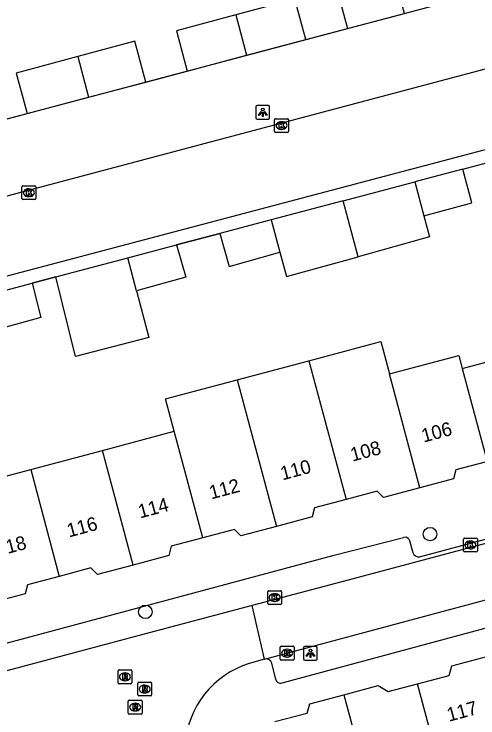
# Model space of a CAD drawing. Extents: x 162542 to 163144, y 380786 to 381511.
# Drawn here: x 162731.7 to 162765.3, y 381045.2 to 381096.3 of the extents above; entities that cross this region are included whole.
import ezdxf

# ---------------------------------------------------------------- set-up
doc = ezdxf.new("R2010")
doc.units = 0
for name, color, linetype in [('IMGEO_Boom', 7, 'Continuous'), ('IMGEO_Kolk', 7, 'Continuous'), ('IMGEO_Lichtpunt', 7, 'Continuous'), ('IMGEO_Muur', 7, 'Continuous'), ('IMGEO_Pand', 7, 'Continuous'), ('IMGEO_Pand_nummerreeks', 7, 'Continuous'), ('IMGEO_Rijbaan_lokaal_open', 7, 'Continuous'), ('IMGEO_Rioolput', 7, 'Continuous'), ('IMGEO_Voetpad_open', 7, 'Continuous')]:
    doc.layers.add(name, color=color, linetype=linetype)

msp = doc.modelspace()

# ---------------------------------------------------------------- linework, layer by layer
at = {"layer": 'IMGEO_Boom'}
for centre in [(162761.874, 381058.573), (162741.213, 381052.929)]:
    msp.add_circle(centre, 0.489, dxfattribs=at)
at = {"layer": 'IMGEO_Kolk'}
for p, q in [((162750.593, 381087.818), (162750.593, 381088.67)), ((162750.668, 381088.744), (162751.52, 381088.744)), ((162751.081, 381088.524), (162751.106, 381088.524)), ((162751.594, 381088.67), (162751.594, 381087.818)), ((162751.52, 381087.744), (162750.668, 381087.744)), ((162751.104, 381087.964), (162751.079, 381087.964)), ((162732.256, 381082.941), (162732.256, 381083.793)), ((162732.331, 381083.867), (162733.183, 381083.867)), ((162732.744, 381083.647), (162732.769, 381083.647)), ((162733.257, 381083.793), (162733.257, 381082.941)), ((162733.183, 381082.867), (162732.331, 381082.867)), ((162732.767, 381083.087), (162732.742, 381083.087)), ((162764.304, 381057.361), (162764.304, 381058.213)), ((162764.379, 381058.287), (162765.231, 381058.287)), ((162765.305, 381058.213), (162765.305, 381057.361)), ((162764.792, 381058.067), (162764.817, 381058.067)), ((162765.231, 381057.287), (162764.379, 381057.287)), ((162764.815, 381057.507), (162764.79, 381057.507)), ((162750.094, 381053.54), (162750.094, 381054.392)), ((162750.169, 381054.466), (162751.021, 381054.466)), ((162750.582, 381054.246), (162750.607, 381054.246)), ((162751.095, 381054.392), (162751.095, 381053.54)), ((162750.605, 381053.686), (162750.58, 381053.686)), ((162751.021, 381053.466), (162750.169, 381053.466)), ((162751.076, 381050.429), (162751.928, 381050.429)), ((162751.001, 381049.503), (162751.001, 381050.355)), ((162751.489, 381050.209), (162751.514, 381050.209)), ((162752.002, 381050.355), (162752.002, 381049.503)), ((162751.928, 381049.429), (162751.076, 381049.429)), ((162751.512, 381049.649), (162751.487, 381049.649))]:
    msp.add_line(p, q, dxfattribs=at)
for points in [[(162750.593, 381087.818), (162750.593, 381088.67)], [(162750.668, 381088.744), (162751.52, 381088.744)], [(162750.914, 381088.444), (162751.037, 381088.444), (162751.037, 381088.293), (162751.167, 381088.444), (162751.331, 381088.444), (162751.185, 381088.293), (162751.338, 381088.044), (162751.186, 381088.044), (162751.101, 381088.208), (162751.037, 381088.141), (162751.037, 381088.044), (162750.914, 381088.044), (162750.914, 381088.444)], [(162751.594, 381088.67), (162751.594, 381087.818)], [(162751.52, 381087.744), (162750.668, 381087.744)], [(162732.256, 381082.941), (162732.256, 381083.793)], [(162732.331, 381083.867), (162733.183, 381083.867)], [(162733.257, 381083.793), (162733.257, 381082.941)], [(162732.577, 381083.567), (162732.7, 381083.567), (162732.7, 381083.416), (162732.83, 381083.567), (162732.994, 381083.567), (162732.848, 381083.416), (162733.001, 381083.167), (162732.849, 381083.167), (162732.764, 381083.331), (162732.7, 381083.264), (162732.7, 381083.167), (162732.577, 381083.167), (162732.577, 381083.567)], [(162733.183, 381082.867), (162732.331, 381082.867)], [(162764.304, 381057.361), (162764.304, 381058.213)], [(162764.379, 381058.287), (162765.231, 381058.287)], [(162765.305, 381058.213), (162765.305, 381057.361)], [(162764.625, 381057.987), (162764.748, 381057.987), (162764.748, 381057.836), (162764.878, 381057.987), (162765.042, 381057.987), (162764.896, 381057.836), (162765.049, 381057.587), (162764.897, 381057.587), (162764.812, 381057.751), (162764.748, 381057.684), (162764.748, 381057.587), (162764.625, 381057.587), (162764.625, 381057.987)], [(162765.231, 381057.287), (162764.379, 381057.287)], [(162750.094, 381053.54), (162750.094, 381054.392)], [(162750.169, 381054.466), (162751.021, 381054.466)], [(162750.415, 381054.166), (162750.538, 381054.166), (162750.538, 381054.015), (162750.668, 381054.166), (162750.832, 381054.166), (162750.686, 381054.015), (162750.839, 381053.766), (162750.687, 381053.766), (162750.602, 381053.93), (162750.538, 381053.863), (162750.538, 381053.766), (162750.415, 381053.766), (162750.415, 381054.166)], [(162751.095, 381054.392), (162751.095, 381053.54)], [(162751.021, 381053.466), (162750.169, 381053.466)], [(162751.076, 381050.429), (162751.928, 381050.429)], [(162751.001, 381049.503), (162751.001, 381050.355)], [(162751.322, 381050.129), (162751.445, 381050.129), (162751.445, 381049.978), (162751.575, 381050.129), (162751.739, 381050.129), (162751.593, 381049.978), (162751.746, 381049.729), (162751.594, 381049.729), (162751.509, 381049.893), (162751.445, 381049.826), (162751.445, 381049.729), (162751.322, 381049.729), (162751.322, 381050.129)], [(162752.002, 381050.355), (162752.002, 381049.503)], [(162751.928, 381049.429), (162751.076, 381049.429)]]:
    msp.add_lwpolyline(points, dxfattribs=at)
for centre, start, end in [((162750.67, 381088.668), 91.552, 178.448), ((162750.67, 381088.668), 91.552, 178.448), ((162751.518, 381088.668), 1.552, 88.448), ((162751.518, 381088.668), 1.552, 88.448), ((162750.67, 381087.82), 181.552, 268.448), ((162750.67, 381087.82), 181.552, 268.448), ((162751.518, 381087.82), 271.552, 358.448), ((162751.518, 381087.82), 271.552, 358.448), ((162732.333, 381083.791), 91.552, 178.448), ((162732.333, 381083.791), 91.552, 178.448), ((162733.181, 381083.791), 1.552, 88.448), ((162733.181, 381083.791), 1.552, 88.448), ((162732.333, 381082.943), 181.552, 268.448), ((162732.333, 381082.943), 181.552, 268.448), ((162733.181, 381082.943), 271.552, 358.448), ((162733.181, 381082.943), 271.552, 358.448), ((162764.381, 381058.211), 91.552, 178.448), ((162764.381, 381058.211), 91.552, 178.448), ((162765.229, 381058.211), 1.552, 88.448), ((162765.229, 381058.211), 1.552, 88.448), ((162764.381, 381057.363), 181.552, 268.448), ((162764.381, 381057.363), 181.552, 268.448), ((162765.229, 381057.363), 271.552, 358.448), ((162765.229, 381057.363), 271.552, 358.448), ((162750.171, 381054.39), 91.552, 178.448), ((162750.171, 381054.39), 91.552, 178.448), ((162751.019, 381054.39), 1.552, 88.448), ((162751.019, 381054.39), 1.552, 88.448), ((162750.171, 381053.542), 181.552, 268.448), ((162750.171, 381053.542), 181.552, 268.448), ((162751.019, 381053.542), 271.552, 358.448), ((162751.019, 381053.542), 271.552, 358.448), ((162751.078, 381050.353), 91.552, 178.448), ((162751.078, 381050.353), 91.552, 178.448), ((162751.926, 381050.353), 1.552, 88.448), ((162751.926, 381050.353), 1.552, 88.448), ((162751.078, 381049.505), 181.552, 268.448), ((162751.078, 381049.505), 181.552, 268.448), ((162751.926, 381049.505), 271.552, 358.448), ((162751.926, 381049.505), 271.552, 358.448)]:
    msp.add_arc(centre, 0.0765, start, end, dxfattribs=at)
for centre, major_axis, ratio, start_param, end_param in [((162751.08, 381088.244), (-0.387, 0.002), 0.722429, 4.712389, 7.853982), ((162751.105, 381088.244), (-0.39, 0.002), 0.717154, 1.570796, 4.712389), ((162732.743, 381083.367), (-0.387, 0.002), 0.722429, 4.712389, 7.853982), ((162732.768, 381083.367), (-0.39, 0.002), 0.717154, 1.570796, 4.712389), ((162764.791, 381057.787), (-0.387, 0.002), 0.722429, 4.712389, 7.853982), ((162764.816, 381057.787), (-0.39, 0.002), 0.717154, 1.570796, 4.712389), ((162750.581, 381053.966), (-0.387, 0.002), 0.722429, 4.712389, 7.853982), ((162750.606, 381053.966), (-0.39, 0.002), 0.717154, 1.570796, 4.712389), ((162751.488, 381049.929), (-0.387, 0.002), 0.722429, 4.712389, 7.853982), ((162751.513, 381049.929), (-0.39, 0.002), 0.717154, 1.570796, 4.712389)]:
    msp.add_ellipse(centre, major_axis=major_axis, ratio=ratio, start_param=start_param, end_param=end_param, dxfattribs=at)
at = {"layer": 'IMGEO_Lichtpunt'}
for p, q in [((162749.236, 381089.607), (162749.236, 381088.8)), ((162749.236, 381089.607), (162749.236, 381088.8)), ((162750.138, 381089.702), (162749.33, 381089.702)), ((162750.138, 381089.702), (162749.33, 381089.702)), ((162750.232, 381088.8), (162750.232, 381089.607)), ((162750.232, 381088.8), (162750.232, 381089.607)), ((162749.33, 381088.706), (162750.138, 381088.706)), ((162749.33, 381088.706), (162750.138, 381088.706)), ((162752.69, 381050.321), (162752.69, 381049.514)), ((162752.69, 381050.321), (162752.69, 381049.514)), ((162753.592, 381050.416), (162752.784, 381050.416)), ((162753.592, 381050.416), (162752.784, 381050.416)), ((162753.686, 381049.514), (162753.686, 381050.321)), ((162753.686, 381049.514), (162753.686, 381050.321)), ((162752.784, 381049.42), (162753.592, 381049.42)), ((162752.784, 381049.42), (162753.592, 381049.42))]:
    msp.add_line(p, q, dxfattribs=at)
for points in [[(162749.61, 381089.271), (162749.649, 381089.243), (162749.461, 381088.981), (162749.423, 381089.008), (162749.61, 381089.271)], [(162749.822, 381089.243), (162749.86, 381089.27), (162750.047, 381089.008), (162750.008, 381088.98), (162749.822, 381089.243)], [(162749.712, 381089.223), (162749.759, 381089.223), (162749.759, 381088.901), (162749.712, 381088.901), (162749.712, 381089.223)], [(162753.064, 381049.985), (162753.103, 381049.957), (162752.915, 381049.695), (162752.877, 381049.722), (162753.064, 381049.985)], [(162753.166, 381049.937), (162753.213, 381049.937), (162753.213, 381049.615), (162753.166, 381049.615), (162753.166, 381049.937)], [(162753.276, 381049.957), (162753.314, 381049.984), (162753.501, 381049.722), (162753.462, 381049.694), (162753.276, 381049.957)]]:
    msp.add_lwpolyline(points, dxfattribs=at)
for centre in [(162749.735, 381089.405), (162753.189, 381050.119)]:
    msp.add_circle(centre, 0.0994, dxfattribs=at)
for centre, start, end in [((162749.33, 381089.607), 90, 180), ((162749.33, 381089.607), 90, 180), ((162750.138, 381089.607), 0, 90), ((162750.138, 381089.607), 0, 90), ((162749.33, 381088.8), 180, 270), ((162749.33, 381088.8), 180, 270), ((162750.138, 381088.8), 270, 0), ((162750.138, 381088.8), 270, 360), ((162752.784, 381050.321), 90, 180), ((162752.784, 381050.321), 90, 180), ((162753.592, 381050.321), 0, 90), ((162753.592, 381050.321), 0, 90), ((162752.784, 381049.514), 180, 270), ((162752.784, 381049.514), 180, 270), ((162753.592, 381049.514), 270, 0), ((162753.592, 381049.514), 270, 360)]:
    msp.add_arc(centre, 0.0946, start, end, dxfattribs=at)
at = {"layer": 'IMGEO_Muur'}
for points in [[(162772.214, 381096.585), (162766.422, 381095.044), (162765.622, 381097.877), (162701.846, 381080.936)], [(162746.612, 381080.406), (162743.478, 381079.575)], [(162734.704, 381077.247), (162732.998, 381076.794)]]:
    msp.add_lwpolyline(points, dxfattribs=at)
at = {"layer": 'IMGEO_Pand'}
for points in [[(162760.023, 381096.39), (162759.227, 381099.362), (162755.09, 381098.253), (162755.884, 381095.29)], [(162752.851, 381094.485), (162752.06, 381097.438), (162747.779, 381096.29)], [(162747.779, 381096.29), (162743.465, 381095.133), (162744.251, 381092.2)], [(162747.779, 381096.29), (162748.562, 381093.345)], [(162755.884, 381095.29), (162760.023, 381096.39)], [(162748.562, 381093.345), (162752.851, 381094.485)], [(162741.236, 381091.399), (162740.44, 381094.364), (162736.303, 381093.253)], [(162736.303, 381093.253), (162731.844, 381092.058), (162732.633, 381089.114)], [(162736.303, 381093.253), (162737.09, 381090.298)], [(162744.251, 381092.2), (162748.562, 381093.345)], [(162737.09, 381090.298), (162741.236, 381091.399)], [(162732.633, 381089.114), (162737.09, 381090.298)], [(162764.247, 381085.085), (162760.765, 381084.161)], [(162761.423, 381081.687), (162764.909, 381082.626), (162764.247, 381085.085)], [(162755.559, 381082.78), (162760.765, 381084.161)], [(162760.765, 381084.161), (162761.423, 381081.687)], [(162755.559, 381082.78), (162750.352, 381081.399)], [(162756.645, 381078.719), (162755.559, 381082.78)], [(162761.423, 381081.687), (162761.823, 381080.162), (162756.645, 381078.719)], [(162750.352, 381081.399), (162746.612, 381080.406)], [(162750.352, 381081.399), (162750.981, 381079.047)], [(162746.612, 381080.406), (162747.292, 381077.999), (162750.981, 381079.047)], [(162739.938, 381078.636), (162743.478, 381079.575)], [(162743.478, 381079.575), (162744.149, 381077.237), (162740.558, 381076.244)], [(162750.981, 381079.047), (162751.455, 381077.272), (162756.645, 381078.719)], [(162734.704, 381077.247), (162739.938, 381078.636)], [(162740.558, 381076.244), (162739.938, 381078.636)], [(162740.558, 381076.244), (162741.453, 381072.845), (162736.152, 381071.475), (162734.704, 381077.247)], [(162729.524, 381075.872), (162732.998, 381076.794)], [(162732.998, 381076.794), (162733.623, 381074.293), (162730.194, 381073.368)], [(162753.086, 381071.17), (162758.292, 381072.559), (162758.919, 381070.209)], [(162764.213, 381070.599), (162769.584, 381072.032)], [(162758.919, 381070.209), (162763.957, 381071.553), (162764.213, 381070.599)], [(162747.881, 381069.782), (162753.086, 381071.17)], [(162753.086, 381071.17), (162755.78, 381061.091)], [(162764.213, 381070.599), (162766.025, 381063.843), (162765.878, 381063.804)], [(162761.132, 381061.93), (162758.919, 381070.209)], [(162743.303, 381066.044), (162742.676, 381068.394), (162747.881, 381069.782)], [(162747.881, 381069.782), (162750.726, 381059.132)], [(162738.099, 381064.656), (162743.303, 381066.044)], [(162745.373, 381058.299), (162743.303, 381066.044)], [(162732.893, 381063.267), (162738.099, 381064.656)], [(162740.326, 381056.322), (162738.099, 381064.656)], [(162765.878, 381063.804), (162763.754, 381063.237), (162763.577, 381062.582), (162761.132, 381061.93)], [(162727.689, 381061.879), (162732.893, 381063.267)], [(162732.893, 381063.267), (162734.968, 381055.505)], [(162761.132, 381061.93), (162758.49, 381061.225), (162758.026, 381061.69), (162755.78, 381061.091)], [(162755.78, 381061.091), (162753.498, 381060.482), (162753.321, 381059.824), (162750.726, 381059.132)], [(162750.726, 381059.132), (162748.145, 381058.444), (162747.676, 381058.914), (162745.373, 381058.299)], [(162745.373, 381058.299), (162743.09, 381057.69), (162742.907, 381057.011), (162740.326, 381056.322)], [(162740.326, 381056.322), (162737.746, 381055.634), (162737.264, 381056.118), (162734.968, 381055.505)], [(162734.968, 381055.505), (162732.669, 381054.892), (162732.493, 381054.239), (162729.914, 381053.551)], [(162760.961, 381047.708), (162763.256, 381048.318), (162763.442, 381049.006), (162765.984, 381049.682)], [(162755.623, 381046.914), (162758.097, 381047.572), (162758.836, 381047.143), (162760.961, 381047.708)], [(162763.07, 381039.833), (162760.961, 381047.708)], [(162750.598, 381044.954), (162752.962, 381045.582), (162753.144, 381046.254), (162755.623, 381046.914)], [(162755.623, 381046.914), (162757.889, 381038.455)]]:
    msp.add_lwpolyline(points, dxfattribs=at)
at = {"layer": 'IMGEO_Rijbaan_lokaal_open'}
for points in [[(162790.628, 381098.953), (162787.911, 381098.229), (162654.159, 381062.654)], [(162771.776, 381088.409), (162769.876, 381087.879), (162769.976, 381087.575), (162703.311, 381069.95)], [(162794.388, 381065.492), (162755.459, 381055.104), (162748.957, 381053.378)], [(162749.869, 381049.501), (162793.438, 381061.177)], [(162748.957, 381053.378), (162740.764, 381051.202), (162732.138, 381048.912), (162730.046, 381048.353)], [(162749.869, 381049.501), (162748.957, 381053.378)], [(162749.869, 381049.501), (162748.743, 381049.172)]]:
    msp.add_lwpolyline(points, dxfattribs=at)
msp.add_arc((162750.686, 381042.879), 6.586, 107.1615, 176.5524, dxfattribs=at)
at = {"layer": 'IMGEO_Rioolput'}
for p, q in [((162739.226, 381047.784), (162739.226, 381048.636)), ((162739.301, 381048.71), (162740.153, 381048.71)), ((162739.714, 381048.49), (162739.739, 381048.49)), ((162740.227, 381048.636), (162740.227, 381047.784)), ((162739.737, 381047.93), (162739.712, 381047.93)), ((162740.153, 381047.71), (162739.301, 381047.71)), ((162740.667, 381046.896), (162740.667, 381047.748)), ((162740.742, 381047.822), (162741.594, 381047.822)), ((162741.155, 381047.602), (162741.18, 381047.602)), ((162741.668, 381047.748), (162741.668, 381046.896)), ((162741.178, 381047.042), (162741.153, 381047.042)), ((162739.972, 381045.582), (162739.972, 381046.434)), ((162740.047, 381046.508), (162740.899, 381046.508)), ((162741.594, 381046.822), (162740.742, 381046.822)), ((162740.973, 381046.434), (162740.973, 381045.582)), ((162740.46, 381046.288), (162740.485, 381046.288)), ((162740.899, 381045.508), (162740.047, 381045.508)), ((162740.483, 381045.728), (162740.458, 381045.728))]:
    msp.add_line(p, q, dxfattribs=at)
for points in [[(162739.226, 381047.784), (162739.226, 381048.636)], [(162739.301, 381048.71), (162740.153, 381048.71)], [(162739.815, 381048.408), (162739.563, 381048.41), (162739.563, 381048.01)], [(162740.227, 381048.636), (162740.227, 381047.784)], [(162739.563, 381048.01), (162739.687, 381048.01), (162739.687, 381048.172), (162739.698, 381048.172)], [(162739.741, 381048.329), (162739.687, 381048.329), (162739.687, 381048.248)], [(162739.687, 381048.248), (162739.739, 381048.248)], [(162739.745, 381048.143), (162739.816, 381048.01), (162739.956, 381048.01), (162739.891, 381048.136)], [(162740.153, 381047.71), (162739.301, 381047.71)], [(162740.667, 381046.896), (162740.667, 381047.748)], [(162740.742, 381047.822), (162741.594, 381047.822)], [(162741.256, 381047.52), (162741.004, 381047.522), (162741.004, 381047.122)], [(162741.182, 381047.441), (162741.128, 381047.441), (162741.128, 381047.36)], [(162741.128, 381047.36), (162741.18, 381047.36)], [(162741.668, 381047.748), (162741.668, 381046.896)], [(162741.004, 381047.122), (162741.128, 381047.122), (162741.128, 381047.284), (162741.139, 381047.284)], [(162741.186, 381047.255), (162741.257, 381047.122), (162741.397, 381047.122), (162741.332, 381047.248)], [(162739.972, 381045.582), (162739.972, 381046.434)], [(162740.047, 381046.508), (162740.899, 381046.508)], [(162741.594, 381046.822), (162740.742, 381046.822)], [(162740.973, 381046.434), (162740.973, 381045.582)], [(162740.561, 381046.206), (162740.309, 381046.208), (162740.309, 381045.808)], [(162740.309, 381045.808), (162740.433, 381045.808), (162740.433, 381045.97), (162740.444, 381045.97)], [(162740.487, 381046.127), (162740.433, 381046.127), (162740.433, 381046.046)], [(162740.433, 381046.046), (162740.485, 381046.046)], [(162740.491, 381045.941), (162740.562, 381045.808), (162740.702, 381045.808), (162740.637, 381045.934)], [(162740.899, 381045.508), (162740.047, 381045.508)]]:
    msp.add_lwpolyline(points, dxfattribs=at)
for centre, radius, start, end in [((162739.303, 381048.634), 0.0765, 91.552, 178.448), ((162739.303, 381048.634), 0.0765, 91.552, 178.448), ((162739.814, 381048.298), 0.109, 350.3612, 89.416), ((162740.151, 381048.634), 0.0765, 1.552, 88.448), ((162740.151, 381048.634), 0.0765, 1.552, 88.448), ((162739.697, 381048.119), 0.0533, 26.0293, 88.6989), ((162739.723, 381048.437), 0.19, 274.7715, 282.9687), ((162739.747, 381048.233), 0.0964, 77.0061, 93.1865), ((162739.761, 381048.29), 0.0378, 276.6634, 79.6772), ((162739.812, 381048.298), 0.112, 277.5842, 350.9817), ((162739.796, 381048.083), 0.108, 29.5134, 73.7905), ((162739.303, 381047.786), 0.0765, 181.552, 268.448), ((162739.303, 381047.786), 0.0765, 181.552, 268.448), ((162740.151, 381047.786), 0.0765, 271.552, 358.448), ((162740.151, 381047.786), 0.0765, 271.552, 358.448), ((162740.744, 381047.746), 0.0765, 91.552, 178.448), ((162740.744, 381047.746), 0.0765, 91.552, 178.448), ((162741.164, 381047.549), 0.19, 274.7715, 282.9687), ((162741.188, 381047.345), 0.0964, 77.0061, 93.1865), ((162741.202, 381047.402), 0.0378, 276.6634, 79.6772), ((162741.255, 381047.41), 0.109, 350.3612, 89.416), ((162741.253, 381047.41), 0.112, 277.5842, 350.9817), ((162741.592, 381047.746), 0.0765, 1.552, 88.448), ((162741.592, 381047.746), 0.0765, 1.552, 88.448), ((162740.744, 381046.898), 0.0765, 181.552, 268.448), ((162740.744, 381046.898), 0.0765, 181.552, 268.448), ((162741.138, 381047.231), 0.0533, 26.0293, 88.6989), ((162741.237, 381047.195), 0.108, 29.5134, 73.7905), ((162741.592, 381046.898), 0.0765, 271.552, 358.448), ((162741.592, 381046.898), 0.0765, 271.552, 358.448), ((162740.049, 381046.432), 0.0765, 91.552, 178.448), ((162740.049, 381046.432), 0.0765, 91.552, 178.448), ((162740.897, 381046.432), 0.0765, 1.552, 88.448), ((162740.897, 381046.432), 0.0765, 1.552, 88.448), ((162740.443, 381045.917), 0.0533, 26.0293, 88.6989), ((162740.469, 381046.235), 0.19, 274.7715, 282.9687), ((162740.493, 381046.031), 0.0964, 77.0061, 93.1865), ((162740.507, 381046.088), 0.0378, 276.6634, 79.6772), ((162740.56, 381046.096), 0.109, 350.3612, 89.416), ((162740.558, 381046.096), 0.112, 277.5842, 350.9817), ((162740.542, 381045.881), 0.108, 29.5134, 73.7905), ((162740.049, 381045.584), 0.0765, 181.552, 268.448), ((162740.049, 381045.584), 0.0765, 181.552, 268.448), ((162740.897, 381045.584), 0.0765, 271.552, 358.448), ((162740.897, 381045.584), 0.0765, 271.552, 358.448)]:
    msp.add_arc(centre, radius, start, end, dxfattribs=at)
for centre, major_axis, ratio, start_param, end_param in [((162739.713, 381048.21), (-0.387, 0.002), 0.722429, 4.712389, 7.853982), ((162739.738, 381048.21), (-0.39, 0.002), 0.717154, 1.570796, 4.712389), ((162741.154, 381047.322), (-0.387, 0.002), 0.722429, 4.712389, 7.853982), ((162741.179, 381047.322), (-0.39, 0.002), 0.717154, 1.570796, 4.712389), ((162740.459, 381046.008), (-0.387, 0.002), 0.722429, 4.712389, 7.853982), ((162740.484, 381046.008), (-0.39, 0.002), 0.717154, 1.570796, 4.712389)]:
    msp.add_ellipse(centre, major_axis=major_axis, ratio=ratio, start_param=start_param, end_param=end_param, dxfattribs=at)
at = {"layer": 'IMGEO_Voetpad_open'}
for points in [[(162752.851, 381094.485), (162755.884, 381095.29)], [(162741.236, 381091.399), (162744.251, 381092.2)], [(162729.082, 381088.171), (162732.633, 381089.114)], [(162764.247, 381085.085), (162765.973, 381085.543)], [(162743.478, 381079.575), (162746.612, 381080.406)], [(162732.998, 381076.794), (162734.704, 381077.247)], [(162793.241, 381059.11), (162751.104, 381047.757)], [(162703.09, 381041.562), (162702.691, 381043.093), (162731.566, 381050.786), (162754.912, 381057.05), (162759.948, 381058.339)], [(162760.361, 381058.172), (162760.617, 381057.248)], [(162761.116, 381056.922), (162766.614, 381058.398)], [(162750.687, 381048.017), (162750.386, 381049.195)]]:
    msp.add_lwpolyline(points, dxfattribs=at)
for centre, radius, start, end in [((162760.04, 381057.972), 0.378, 31.8855, 104.0818), ((162761.06, 381057.381), 0.463, 196.726, 276.9603), ((162749.962, 381049.068), 0.443, 16.6762, 102.0832), ((162751.01, 381048.071), 0.327, 189.4278, 286.6851)]:
    msp.add_arc(centre, radius, start, end, dxfattribs=at)

# ---------------------------------------------------------------- texts
at = {"layer": 'IMGEO_Pand_nummerreeks'}
for s, rotation, p in [('106', 14.9886, (162761.4, 381065.214)), ('108', 14.9865, (162756.24, 381063.833)), ('110', 14.9865, (162751.163, 381062.473)), ('112', 14.9865, (162745.992, 381061.09)), ('114', 14.9865, (162740.832, 381059.708)), ('116', 14.9865, (162735.668, 381058.326)), ('118', 14.9865, (162730.506, 381056.944)), ('117', 14.988, (162763.24, 381044.943))]:
    msp.add_text(s, height=1, rotation=rotation, dxfattribs=at).set_placement(p)

doc.saveas('drawing.dxf')
